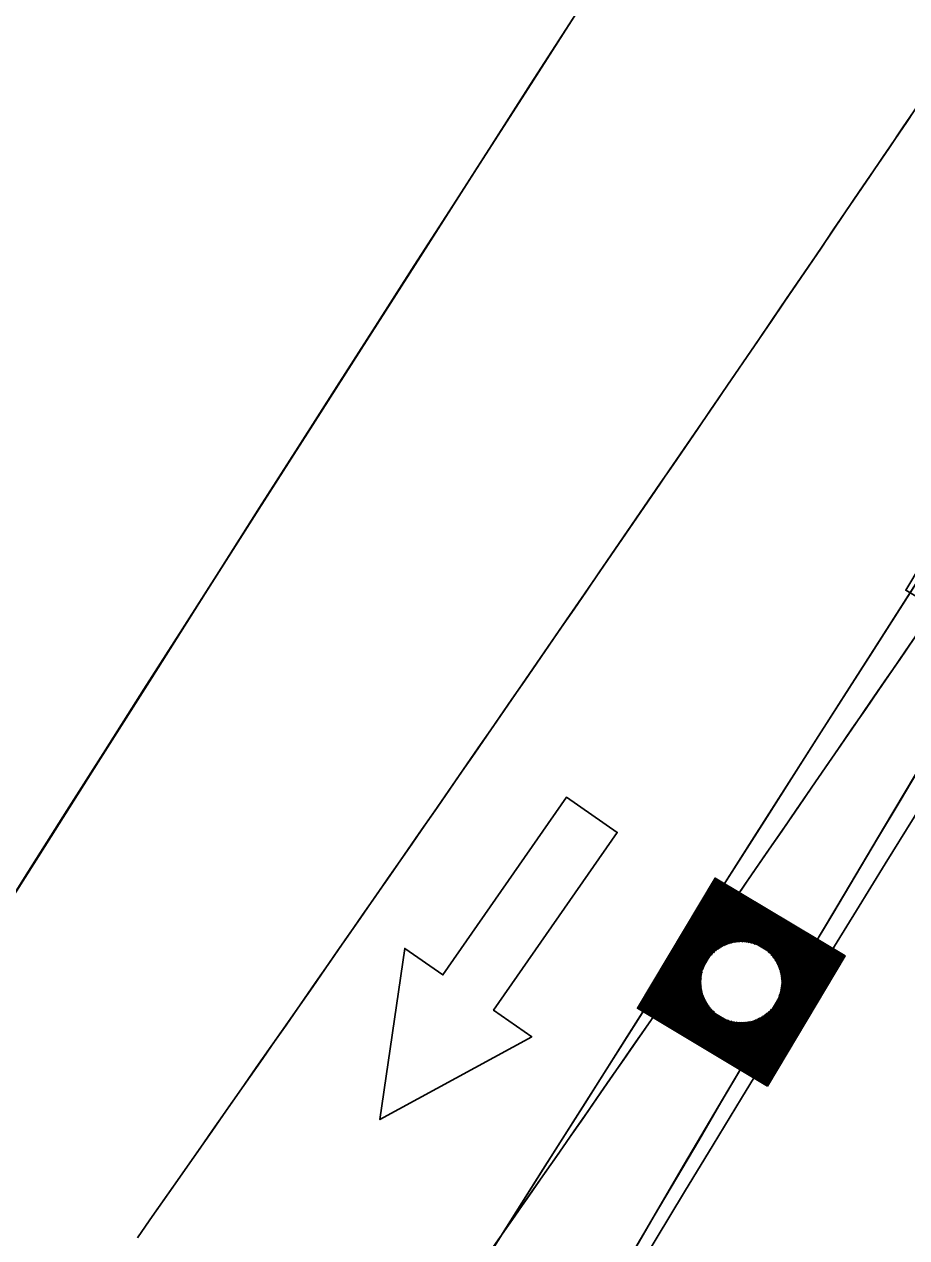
# Model space of a CAD drawing. Extents: x 14104283 to 14128447, y 8633203 to 8671666.
# Drawn here: x 14119076 to 14119111.67, y 8668808.59 to 8668857.61 of the extents above; entities that cross this region are included whole.
import ezdxf

# ---------------------------------------------------------------- set-up
doc = ezdxf.new("R2010")
doc.units = 0
for name, color, linetype in [('dsnCellElements', 7, 'Continuous'), ('dsnShadingPaved', 7, 'Continuous'), ('dsnStdLabel', 7, 'Continuous'), ('dsnStgShadingPrevPav', 7, 'Continuous'), ('dsnTapeExistingChannelizingLaneYellow', 7, 'Continuous'), ('dsnTapeRemoveChannelizingWhite', 7, 'Continuous'), ('dsnTapeRemoveChannelizingYellow', 7, 'Continuous'), ('Level 2', 7, 'Continuous'), ('Level 5', 7, 'Continuous')]:
    doc.layers.add(name, color=color, linetype=linetype)

msp = doc.modelspace()

# ---------------------------------------------------------------- linework, layer by layer
at = {"layer": 'dsnCellElements'}
msp.add_circle((14119104.98, 8668818.912), 1.65, dxfattribs=at)
at = {"layer": 'dsnShadingPaved'}
for radius, end in [(3488, 327.159261), (3500, 327.159261), (3488, 326.81283)]:
    msp.add_arc((14116224.945, 8670811.467), radius, 324.954927, end, dxfattribs=at)
at = {"layer": 'dsnStdLabel'}
for points in [[(14119116.882, 8668831.604), (14119120.023, 8668836.864), (14119114.763, 8668840.004), (14119111.623, 8668834.745), (14119116.882, 8668831.604)], [(14119116.879, 8668831.606), (14119120.018, 8668836.863), (14119114.765, 8668840), (14119111.627, 8668834.746), (14119116.884, 8668831.607)], [(14119116.877, 8668831.608), (14119120.014, 8668836.862), (14119114.766, 8668839.995), (14119111.632, 8668834.747), (14119116.886, 8668831.61)], [(14119106.039, 8668814.712), (14119109.18, 8668819.972), (14119103.921, 8668823.112), (14119100.78, 8668817.853), (14119106.039, 8668814.712)], [(14119106.037, 8668814.714), (14119109.175, 8668819.97), (14119103.922, 8668823.108), (14119100.785, 8668817.854), (14119106.041, 8668814.715)], [(14119106.034, 8668814.716), (14119109.171, 8668819.969), (14119103.923, 8668823.103), (14119100.789, 8668817.855), (14119106.043, 8668814.718)], [(14119106.076, 8668814.852), (14119109.126, 8668819.958), (14119103.934, 8668823.058), (14119100.834, 8668817.866), (14119106.06, 8668814.746)], [(14119106.065, 8668814.897), (14119109.08, 8668819.946), (14119103.946, 8668823.013), (14119100.88, 8668817.878), (14119106.077, 8668814.775)], [(14119106.054, 8668814.942), (14119109.035, 8668819.935), (14119103.957, 8668822.967), (14119100.925, 8668817.889), (14119106.094, 8668814.803)], [(14119106.042, 8668814.987), (14119108.99, 8668819.924), (14119103.969, 8668822.922), (14119100.97, 8668817.901), (14119106.076, 8668814.852)], [(14119106.031, 8668815.033), (14119108.945, 8668819.912), (14119103.98, 8668822.877), (14119101.015, 8668817.912), (14119106.065, 8668814.897)], [(14119106.019, 8668815.078), (14119108.899, 8668819.901), (14119103.991, 8668822.832), (14119101.061, 8668817.924), (14119106.054, 8668814.942)], [(14119106.008, 8668815.123), (14119108.854, 8668819.889), (14119104.003, 8668822.786), (14119101.106, 8668817.935), (14119106.042, 8668814.987)], [(14119105.997, 8668815.168), (14119108.809, 8668819.878), (14119104.014, 8668822.741), (14119101.151, 8668817.946), (14119106.031, 8668815.033)], [(14119105.985, 8668815.214), (14119108.764, 8668819.867), (14119104.026, 8668822.696), (14119101.196, 8668817.958), (14119106.019, 8668815.078)], [(14119105.974, 8668815.259), (14119108.718, 8668819.855), (14119104.037, 8668822.651), (14119101.242, 8668817.969), (14119106.008, 8668815.123)], [(14119105.962, 8668815.304), (14119108.673, 8668819.844), (14119104.048, 8668822.605), (14119101.287, 8668817.981), (14119105.997, 8668815.168)], [(14119105.951, 8668815.349), (14119108.628, 8668819.832), (14119104.06, 8668822.56), (14119101.332, 8668817.992), (14119105.985, 8668815.214)], [(14119105.939, 8668815.395), (14119108.583, 8668819.821), (14119104.071, 8668822.515), (14119101.377, 8668818.003), (14119105.974, 8668815.259)], [(14119105.928, 8668815.44), (14119108.537, 8668819.809), (14119104.083, 8668822.469), (14119101.423, 8668818.015), (14119105.962, 8668815.304)], [(14119105.917, 8668815.485), (14119108.492, 8668819.798), (14119104.094, 8668822.424), (14119101.468, 8668818.026), (14119105.951, 8668815.349)], [(14119105.905, 8668815.53), (14119108.447, 8668819.787), (14119104.105, 8668822.379), (14119101.513, 8668818.038), (14119105.939, 8668815.395)], [(14119105.894, 8668815.576), (14119108.402, 8668819.775), (14119104.117, 8668822.334), (14119101.558, 8668818.049), (14119105.928, 8668815.44)], [(14119105.882, 8668815.621), (14119108.356, 8668819.764), (14119104.128, 8668822.288), (14119101.604, 8668818.06), (14119105.917, 8668815.485)], [(14119105.871, 8668815.666), (14119108.311, 8668819.752), (14119104.14, 8668822.243), (14119101.649, 8668818.072), (14119105.905, 8668815.53)], [(14119105.86, 8668815.711), (14119108.266, 8668819.741), (14119104.151, 8668822.198), (14119101.694, 8668818.083), (14119105.894, 8668815.576)], [(14119105.848, 8668815.757), (14119108.221, 8668819.73), (14119104.163, 8668822.153), (14119101.739, 8668818.095), (14119105.882, 8668815.621)], [(14119105.837, 8668815.802), (14119108.175, 8668819.718), (14119104.174, 8668822.107), (14119101.785, 8668818.106), (14119105.871, 8668815.666)], [(14119105.825, 8668815.847), (14119108.13, 8668819.707), (14119104.185, 8668822.062), (14119101.83, 8668818.118), (14119105.86, 8668815.711)], [(14119105.814, 8668815.892), (14119108.085, 8668819.695), (14119104.197, 8668822.017), (14119101.875, 8668818.129), (14119105.848, 8668815.757)], [(14119105.803, 8668815.938), (14119108.04, 8668819.684), (14119104.208, 8668821.972), (14119101.92, 8668818.14), (14119105.837, 8668815.802)], [(14119105.791, 8668815.983), (14119107.994, 8668819.673), (14119104.22, 8668821.926), (14119101.966, 8668818.152), (14119105.825, 8668815.847)], [(14119105.78, 8668816.028), (14119107.949, 8668819.661), (14119104.231, 8668821.881), (14119102.011, 8668818.163), (14119105.814, 8668815.892)], [(14119105.768, 8668816.073), (14119107.904, 8668819.65), (14119104.242, 8668821.836), (14119102.056, 8668818.175), (14119105.803, 8668815.938)], [(14119105.757, 8668816.119), (14119107.859, 8668819.638), (14119104.254, 8668821.791), (14119102.101, 8668818.186), (14119105.791, 8668815.983)], [(14119105.745, 8668816.164), (14119107.813, 8668819.627), (14119104.265, 8668821.745), (14119102.147, 8668818.197), (14119105.78, 8668816.028)], [(14119105.734, 8668816.209), (14119107.768, 8668819.615), (14119104.277, 8668821.7), (14119102.192, 8668818.209), (14119105.768, 8668816.073)], [(14119105.723, 8668816.254), (14119107.723, 8668819.604), (14119104.288, 8668821.655), (14119102.237, 8668818.22), (14119105.757, 8668816.119)], [(14119105.711, 8668816.3), (14119107.678, 8668819.593), (14119104.3, 8668821.61), (14119102.282, 8668818.232), (14119105.745, 8668816.164)], [(14119105.7, 8668816.345), (14119107.632, 8668819.581), (14119104.311, 8668821.564), (14119102.328, 8668818.243), (14119105.734, 8668816.209)], [(14119105.688, 8668816.39), (14119107.587, 8668819.57), (14119104.322, 8668821.519), (14119102.373, 8668818.255), (14119105.723, 8668816.254)], [(14119105.677, 8668816.435), (14119107.542, 8668819.558), (14119104.334, 8668821.474), (14119102.418, 8668818.266), (14119105.711, 8668816.3)], [(14119105.666, 8668816.481), (14119107.497, 8668819.547), (14119104.345, 8668821.429), (14119102.463, 8668818.277), (14119105.7, 8668816.345)], [(14119105.654, 8668816.526), (14119107.451, 8668819.536), (14119104.357, 8668821.383), (14119102.509, 8668818.289), (14119105.688, 8668816.39)], [(14119105.643, 8668816.571), (14119107.406, 8668819.524), (14119104.368, 8668821.338), (14119102.554, 8668818.3), (14119105.677, 8668816.435)], [(14119105.631, 8668816.616), (14119107.361, 8668819.513), (14119104.379, 8668821.293), (14119102.599, 8668818.312), (14119105.666, 8668816.481)], [(14119105.62, 8668816.662), (14119107.316, 8668819.501), (14119104.391, 8668821.248), (14119102.644, 8668818.323), (14119105.654, 8668816.526)], [(14119105.608, 8668816.707), (14119107.27, 8668819.49), (14119104.402, 8668821.202), (14119102.69, 8668818.334), (14119105.643, 8668816.571)], [(14119105.597, 8668816.752), (14119107.225, 8668819.478), (14119104.414, 8668821.157), (14119102.735, 8668818.346), (14119105.631, 8668816.616)], [(14119105.538, 8668820.447), (14119104.425, 8668821.112), (14119103.761, 8668819.999)], [(14119105.402, 8668820.49), (14119104.437, 8668821.067), (14119103.86, 8668820.101)], [(14119105.297, 8668820.515), (14119104.448, 8668821.021), (14119103.941, 8668820.173)], [(14119105.207, 8668820.53), (14119104.459, 8668820.976), (14119104.013, 8668820.229)], [(14119105.127, 8668820.539), (14119104.471, 8668820.931), (14119104.079, 8668820.275)], [(14119105.054, 8668820.544), (14119104.482, 8668820.886), (14119104.14, 8668820.313)], [(14119104.987, 8668820.546), (14119104.494, 8668820.84), (14119104.199, 8668820.347)], [(14119104.924, 8668820.545), (14119104.505, 8668820.795), (14119104.255, 8668820.376)], [(14119104.865, 8668820.542), (14119104.516, 8668820.75), (14119104.308, 8668820.401)], [(14119104.809, 8668820.537), (14119104.528, 8668820.705), (14119104.36, 8668820.423)], [(14119104.756, 8668820.53), (14119104.539, 8668820.659), (14119104.41, 8668820.443)], [(14119104.705, 8668820.522), (14119104.551, 8668820.614), (14119104.459, 8668820.46)], [(14119104.656, 8668820.513), (14119104.562, 8668820.569), (14119104.506, 8668820.475)], [(14119104.608, 8668820.503), (14119104.573, 8668820.524), (14119104.553, 8668820.489)], [(14119106.515, 8668818.354), (14119107.18, 8668819.467), (14119106.067, 8668820.132)], [(14119106.558, 8668818.49), (14119107.135, 8668819.456), (14119106.169, 8668820.032)], [(14119106.583, 8668818.596), (14119107.089, 8668819.444), (14119106.241, 8668819.951)], [(14119106.598, 8668818.685), (14119107.044, 8668819.433), (14119106.296, 8668819.879)], [(14119106.607, 8668818.765), (14119106.999, 8668819.421), (14119106.342, 8668819.813)], [(14119106.612, 8668818.838), (14119106.954, 8668819.41), (14119106.381, 8668819.752)], [(14119106.613, 8668818.905), (14119106.908, 8668819.399), (14119106.415, 8668819.693)], [(14119106.613, 8668818.968), (14119106.863, 8668819.387), (14119106.444, 8668819.638)], [(14119106.609, 8668819.027), (14119106.818, 8668819.376), (14119106.469, 8668819.584)], [(14119103.445, 8668819.47), (14119102.78, 8668818.357), (14119103.893, 8668817.693)], [(14119103.402, 8668819.334), (14119102.825, 8668818.369), (14119103.791, 8668817.792)], [(14119103.377, 8668819.229), (14119102.871, 8668818.38), (14119103.719, 8668817.873)], [(14119103.362, 8668819.139), (14119102.916, 8668818.392), (14119103.663, 8668817.945)], [(14119106.605, 8668819.083), (14119106.773, 8668819.364), (14119106.491, 8668819.532)], [(14119106.598, 8668819.136), (14119106.727, 8668819.353), (14119106.511, 8668819.482)], [(14119106.59, 8668819.188), (14119106.682, 8668819.341), (14119106.528, 8668819.433)], [(14119106.581, 8668819.237), (14119106.637, 8668819.33), (14119106.543, 8668819.386)], [(14119106.571, 8668819.284), (14119106.592, 8668819.319), (14119106.557, 8668819.34)], [(14119103.353, 8668819.059), (14119102.961, 8668818.403), (14119103.618, 8668818.011)], [(14119103.348, 8668818.987), (14119103.006, 8668818.414), (14119103.579, 8668818.073)], [(14119103.347, 8668818.919), (14119103.052, 8668818.426), (14119103.545, 8668818.131)], [(14119103.347, 8668818.857), (14119103.097, 8668818.437), (14119103.516, 8668818.187)], [(14119103.351, 8668818.797), (14119103.142, 8668818.449), (14119103.491, 8668818.24)], [(14119103.355, 8668818.741), (14119103.187, 8668818.46), (14119103.469, 8668818.292)], [(14119103.362, 8668818.688), (14119103.233, 8668818.471), (14119103.449, 8668818.342)], [(14119103.37, 8668818.637), (14119103.278, 8668818.483), (14119103.432, 8668818.391)], [(14119103.379, 8668818.588), (14119103.323, 8668818.494), (14119103.417, 8668818.438)], [(14119103.389, 8668818.541), (14119103.368, 8668818.506), (14119103.403, 8668818.485)], [(14119105.551, 8668816.933), (14119105.947, 8668817.596)], [(14119105.563, 8668816.888), (14119106.019, 8668817.652)], [(14119105.574, 8668816.843), (14119106.1, 8668817.723)], [(14119105.586, 8668816.797), (14119106.199, 8668817.825)], [(14119104.422, 8668817.377), (14119105.62, 8668816.662)], [(14119104.558, 8668817.334), (14119105.608, 8668816.707)], [(14119104.663, 8668817.31), (14119105.597, 8668816.752)], [(14119104.753, 8668817.294), (14119105.586, 8668816.797)], [(14119104.833, 8668817.285), (14119105.574, 8668816.843)], [(14119104.906, 8668817.28), (14119105.563, 8668816.888)], [(14119104.973, 8668817.279), (14119105.551, 8668816.933)], [(14119105.036, 8668817.28), (14119105.54, 8668816.978)], [(14119105.095, 8668817.283), (14119105.529, 8668817.024)], [(14119105.151, 8668817.288), (14119105.517, 8668817.069)], [(14119105.204, 8668817.294), (14119105.506, 8668817.114)], [(14119105.255, 8668817.302), (14119105.494, 8668817.159)], [(14119105.304, 8668817.311), (14119105.483, 8668817.205)], [(14119105.352, 8668817.321), (14119105.471, 8668817.25)], [(14119105.471, 8668817.25), (14119105.55, 8668817.381)], [(14119105.483, 8668817.205), (14119105.6, 8668817.401)], [(14119105.494, 8668817.159), (14119105.652, 8668817.423)], [(14119105.506, 8668817.114), (14119105.705, 8668817.449)], [(14119105.517, 8668817.069), (14119105.761, 8668817.478)], [(14119105.529, 8668817.024), (14119105.82, 8668817.511)], [(14119105.54, 8668816.978), (14119105.881, 8668817.55)]]:
    msp.add_lwpolyline(points, dxfattribs=at)
at = {"layer": 'dsnStgShadingPrevPav'}
for centre, radius, start, end in [((14123732.957, 8665874.379), 5512, 146.425624, 157.163302), ((14123732.586, 8665873.821), 5512, 146.502133, 150.361956), ((14123732.846, 8665874.198), 5488.008, 146.41277, 150.668735), ((14123732.957, 8665874.379), 5488, 146.421187, 157.163302), ((14121592.114, 8667345.675), 2888.949, 147.236664, 156.233892), ((14121592.107, 8667345.679), 2888.949, 147.236664, 155.318405), ((14121592.114, 8667345.675), 2876.949, 147.18034, 155.903428), ((14121592.114, 8667345.675), 2873.949, 147.181139, 155.903428), ((14121592.114, 8667345.675), 2876.949, 147.240092, 156.233892), ((14121591.751, 8667345.113), 2873.957, 147.236288, 151.151672), ((14121592.114, 8667345.675), 2864.949, 147.157369, 151.16499)]:
    msp.add_arc(centre, radius, start, end, dxfattribs=at)
at = {"layer": 'dsnTapeExistingChannelizingLaneYellow'}
msp.add_arc((14116224.945, 8670811.467), 3500, 324.954927, 325.955151, dxfattribs=at)
at = {"layer": 'dsnTapeRemoveChannelizingWhite'}
msp.add_arc((14120823.304, 8667767.54), 2000, 143.15224, 151.245378, dxfattribs=at)
at = {"layer": 'dsnTapeRemoveChannelizingYellow'}
msp.add_arc((14120823.304, 8667767.54), 2012, 143.15224, 151.245378, dxfattribs=at)
at = {"layer": 'Level 2'}
msp.add_lwpolyline([(14119099.97, 8668824.958), (14119097.918, 8668826.386), (14119092.92, 8668819.204), (14119091.381, 8668820.275), (14119090.376, 8668813.36), (14119096.511, 8668816.705), (14119094.972, 8668817.776)], close=True, dxfattribs=at)
at = {"layer": 'Level 5'}
msp.add_lwpolyline([(14119094.972, 8668817.776), (14119096.511, 8668816.705), (14119090.376, 8668813.36), (14119091.381, 8668820.275), (14119092.92, 8668819.204), (14119097.918, 8668826.386), (14119099.97, 8668824.958), (14119094.972, 8668817.776)], dxfattribs=at)

doc.saveas('drawing.dxf')
